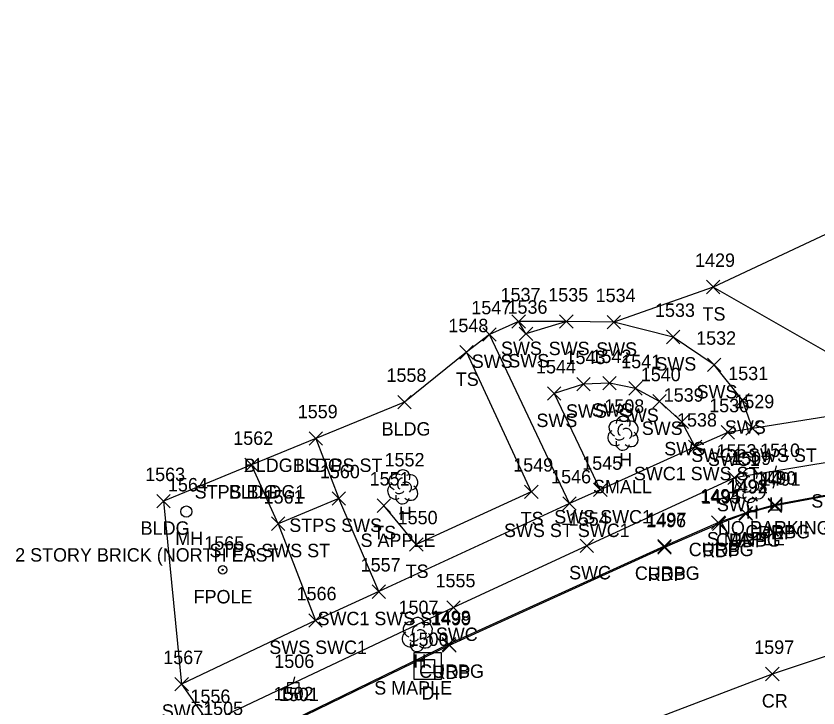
# Model space of a CAD drawing. Extents: x 1715662 to 1717487, y 887396 to 890004.
# Drawn here: x 1716054.7 to 1716174.2, y 888223.5 to 888326.7 of the extents above; entities that cross this region are included whole.
import ezdxf

# ---------------------------------------------------------------- set-up
doc = ezdxf.new("R2010")
doc.units = 0
for name, color, linetype in [('D_A', 7, 'Continuous'), ('D_I', 7, 'Continuous'), ('DS', 7, 'Continuous'), ('L_A', 7, 'Continuous'), ('L_C', 7, 'Continuous'), ('L_I', 7, 'Continuous'), ('L_TIC', 7, 'Continuous'), ('LBC', 7, 'Continuous'), ('LBF', 7, 'Continuous'), ('LELB', 7, 'Continuous'), ('LFP', 7, 'Continuous'), ('LSOGP', 7, 'Continuous'), ('LTD', 7, 'Continuous'), ('P_A', 7, 'Continuous'), ('P_I', 7, 'Continuous'), ('P_TIC', 7, 'Continuous'), ('PET', 7, 'Continuous'), ('PRC', 7, 'Continuous'), ('R_A', 7, 'Continuous'), ('R_I', 7, 'Continuous'), ('R_TIC', 7, 'Continuous'), ('RC', 7, 'Continuous'), ('RSW', 7, 'Continuous'), ('S_A', 7, 'Continuous'), ('S_C', 7, 'Continuous'), ('U_A', 7, 'Continuous'), ('U_I', 7, 'Continuous'), ('ULP', 7, 'Continuous'), ('UUMH', 7, 'Continuous')]:
    doc.layers.add(name, color=color, linetype=linetype)

msp = doc.modelspace()

# ---------------------------------------------------------------- linework, layer by layer
at = {"layer": 'DS'}
for p, q in [((1716114, 888231.79), (1716118, 888231.79)), ((1716114, 888227.79), (1716114, 888231.79)), ((1716118, 888231.79), (1716118, 888227.79)), ((1716115, 888228.79), (1716115, 888230.79)), ((1716115, 888230.79), (1716117, 888230.79)), ((1716117, 888230.79), (1716117, 888228.79)), ((1716116.01, 888229.79), (1716116.01, 888229.79)), ((1716116.01, 888229.79), (1716116.01, 888229.79)), ((1716117, 888228.79), (1716115, 888228.79)), ((1716118, 888227.79), (1716114, 888227.79))]:
    msp.add_line(p, q, dxfattribs=at)
at = {"layer": 'L_TIC'}
for points in [[(1716157.54, 888285.28), (1716159.54, 888287.28)], [(1716159.54, 888285.28), (1716157.54, 888287.28)], [(1716120.77, 888275.55), (1716122.77, 888277.55)], [(1716122.77, 888275.55), (1716120.77, 888277.55)], [(1716111.54, 888268.14), (1716113.54, 888270.14)], [(1716113.54, 888268.14), (1716111.54, 888270.14)], [(1716098.33, 888262.72), (1716100.33, 888264.72)], [(1716100.33, 888262.72), (1716098.33, 888264.72)], [(1716098.33, 888262.72), (1716100.33, 888264.72)], [(1716100.33, 888262.72), (1716098.33, 888264.72)], [(1716088.76, 888258.76), (1716090.76, 888260.76)], [(1716090.76, 888258.76), (1716088.76, 888260.76)], [(1716088.76, 888258.76), (1716090.76, 888260.76)], [(1716090.76, 888258.76), (1716088.76, 888260.76)], [(1716130.44, 888254.77), (1716132.44, 888256.77)], [(1716132.44, 888254.77), (1716130.44, 888256.77)], [(1716101.76, 888253.78), (1716103.76, 888255.78)], [(1716103.76, 888253.78), (1716101.76, 888255.78)], [(1716075.63, 888253.36), (1716077.63, 888255.36)], [(1716077.63, 888253.36), (1716075.63, 888255.36)], [(1716108.47, 888252.7), (1716110.47, 888254.7)], [(1716110.47, 888252.7), (1716108.47, 888254.7)], [(1716092.73, 888250.01), (1716094.73, 888252.01)], [(1716094.73, 888250.01), (1716092.73, 888252.01)], [(1716113.3, 888246.92), (1716115.3, 888248.92)], [(1716115.3, 888246.92), (1716113.3, 888248.92)]]:
    msp.add_lwpolyline(points, dxfattribs=at)
at = {"layer": 'LBC'}
msp.add_lwpolyline([(1716112.54, 888269.14), (1716099.33, 888263.72), (1716089.76, 888259.76), (1716076.63, 888254.36)], dxfattribs=at)
at = {"layer": 'LBF'}
msp.add_lwpolyline([(1716099.33, 888263.72), (1716102.76, 888254.78), (1716093.73, 888251.01), (1716089.76, 888259.76)], dxfattribs=at)
at = {"layer": 'LELB'}
for points in [[(1716253.11, 888276.94), (1716230.33, 888276.14), (1716204.95, 888273.95), (1716179.05, 888274.56), (1716158.54, 888286.28)], [(1716121.77, 888276.55), (1716131.44, 888255.77), (1716114.3, 888247.92), (1716109.47, 888253.7)]]:
    msp.add_lwpolyline(points, dxfattribs=at)
at = {"layer": 'LFP'}
for radius in [0.625, 0.0833]:
    msp.add_circle((1716085.44, 888244.13), radius, dxfattribs=at)
at = {"layer": 'LSOGP'}
msp.add_lwpolyline([(1716309.75, 888326.67), (1716279.78, 888323.12), (1716274.12, 888322.97), (1716268.46, 888322.82), (1716262.79, 888322.68), (1716257.13, 888322.53), (1716251.47, 888322.38), (1716245.81, 888322.23), (1716240.15, 888322.08), (1716234.48, 888321.93), (1716189.02, 888300.78), (1716188.92, 888300.53), (1716158.54, 888286.28), (1716143.73, 888281.04), (1716136.65, 888281.12), (1716129.55, 888281.15), (1716125.19, 888279.22), (1716121.77, 888276.55), (1716112.53, 888269.13), (1716099.33, 888263.72), (1716089.76, 888259.76), (1716076.64, 888254.35), (1716079.33, 888227.08), (1716083.38, 888221.28)], dxfattribs=at)
at = {"layer": 'LTD'}
for p, q in [((1716145.09, 888264.54), (1716145.09, 888264.54)), ((1716145.09, 888264.54), (1716145.09, 888264.54)), ((1716164, 888256.76), (1716164, 888256.76)), ((1716164, 888256.76), (1716164, 888256.76)), ((1716112.26, 888256.54), (1716112.26, 888256.54)), ((1716112.26, 888256.54), (1716112.26, 888256.54)), ((1716114.43, 888234.54), (1716114.43, 888234.54)), ((1716114.43, 888234.54), (1716114.43, 888234.54))]:
    msp.add_line(p, q, dxfattribs=at)
for centre in [(1716145.13, 888265.97), (1716164.04, 888258.2), (1716112.31, 888257.98), (1716114.47, 888235.98)]:
    msp.add_arc(centre, 1.05, 335.5272, 180.9563, dxfattribs=at)
for centre, major_axis, ratio, start_param, end_param in [((1716144.3, 888265.21), (1.21, -0.51), 0.895232, 1.570796, 4.712389), ((1716146.13, 888265.12), (-1.14, -0.48), 0.949671, 1.570796, 4.712389), ((1716144.88, 888265), (-0.208, -0.792), 0.645439, 3.141593, 6.283185), ((1716145.59, 888264.37), (-0.5, 0.667), 0.989748, 3.141593, 6.283185), ((1716144, 888263.83), (0.58, -1.04), 0.959034, 3.141593, 6.283185), ((1716146.09, 888263.71), (-1.09, 0.79), 0.841452, 1.570796, 4.712389), ((1716145.09, 888263.04), (0.26, 1.06), 0.942809, 1.570796, 4.712389), ((1716144.63, 888263.79), (-0.625, -0.083), 0.423636, 0, 3.141593), ((1716111.47, 888257.21), (1.21, -0.51), 0.895232, 1.570796, 4.712389), ((1716113.3, 888257.13), (-1.14, -0.48), 0.949671, 1.570796, 4.712389), ((1716163.21, 888257.43), (1.21, -0.51), 0.895232, 1.570796, 4.712389), ((1716163.79, 888257.22), (-0.208, -0.792), 0.645439, 3.141593, 6.283185), ((1716165.04, 888257.35), (-1.14, -0.48), 0.949671, 1.570796, 4.712389), ((1716111.18, 888255.84), (0.58, -1.04), 0.959034, 3.141593, 6.283185), ((1716112.05, 888257), (-0.208, -0.792), 0.645439, 3.141593, 6.283185), ((1716112.76, 888256.38), (-0.5, 0.667), 0.989748, 3.141593, 6.283185), ((1716162.91, 888256.06), (0.58, -1.04), 0.959034, 3.141593, 6.283185), ((1716164.5, 888256.6), (-0.5, 0.667), 0.989748, 3.141593, 6.283185), ((1716165, 888255.93), (-1.09, 0.79), 0.841452, 1.570796, 4.712389), ((1716111.8, 888255.79), (-0.625, -0.083), 0.423636, 0, 3.141593), ((1716113.26, 888255.71), (-1.09, 0.79), 0.841452, 1.570796, 4.712389), ((1716164, 888255.26), (0.26, 1.06), 0.942809, 1.570796, 4.712389), ((1716163.54, 888256.01), (-0.625, -0.083), 0.423636, 0, 3.141593), ((1716112.26, 888255.04), (0.26, 1.06), 0.942809, 1.570796, 4.712389), ((1716113.63, 888235.21), (1.21, -0.51), 0.895232, 1.570796, 4.712389), ((1716115.47, 888235.13), (-1.14, -0.48), 0.949671, 1.570796, 4.712389), ((1716114.22, 888235), (-0.208, -0.792), 0.645439, 3.141593, 6.283185), ((1716114.93, 888234.38), (-0.5, 0.667), 0.989748, 3.141593, 6.283185), ((1716113.34, 888233.83), (0.58, -1.04), 0.959034, 3.141593, 6.283185), ((1716115.43, 888233.71), (-1.09, 0.79), 0.841452, 1.570796, 4.712389), ((1716114.43, 888233.04), (0.26, 1.06), 0.942809, 1.570796, 4.712389), ((1716113.97, 888233.79), (-0.625, -0.083), 0.423636, 0, 3.141593)]:
    msp.add_ellipse(centre, major_axis=major_axis, ratio=ratio, start_param=start_param, end_param=end_param, dxfattribs=at)
at = {"layer": 'P_TIC'}
for points in [[(1716166.73, 888252.67), (1716168.73, 888254.67)], [(1716168.73, 888252.67), (1716166.73, 888254.67)], [(1716162.42, 888251.51), (1716164.42, 888253.51)], [(1716164.42, 888251.51), (1716162.42, 888253.51)], [(1716158.42, 888250.01), (1716160.42, 888252.01)], [(1716160.42, 888250.01), (1716158.42, 888252.01)], [(1716150.29, 888246.48), (1716152.29, 888248.48)], [(1716152.29, 888246.48), (1716150.29, 888248.48)], [(1716118.22, 888231.86), (1716120.22, 888233.86)], [(1716120.22, 888231.86), (1716118.22, 888233.86)], [(1716166.36, 888227.61), (1716168.36, 888229.61)], [(1716168.36, 888227.61), (1716166.36, 888229.61)]]:
    msp.add_lwpolyline(points, dxfattribs=at)
at = {"layer": 'PET'}
msp.add_lwpolyline([(1716291.61, 888264.06), (1716269.77, 888261.49), (1716262.97, 888260.72), (1716255.8, 888260.49), (1716249.47, 888260.34), (1716222.98, 888259.58), (1716195.02, 888258.69), (1716185.29, 888256.97), (1716167.73, 888253.67), (1716163.42, 888252.51), (1716159.42, 888251.01), (1716151.29, 888247.48), (1716119.22, 888232.86), (1716096.01, 888221.57), (1716087.75, 888207.55)], dxfattribs=at)
at = {"layer": 'PRC'}
msp.add_lwpolyline([(1716091.29, 888196.83), (1716134.45, 888216.07), (1716167.36, 888228.61), (1716199.99, 888239.52), (1716233.06, 888246.14), (1716254.66, 888248.77)], dxfattribs=at)
at = {"layer": 'R_TIC'}
for points in [[(1716128.55, 888280.15), (1716130.55, 888282.15)], [(1716130.55, 888280.15), (1716128.55, 888282.15)], [(1716135.66, 888280.13), (1716137.66, 888282.13)], [(1716137.66, 888280.13), (1716135.66, 888282.13)], [(1716142.73, 888280.04), (1716144.73, 888282.04)], [(1716144.73, 888280.04), (1716142.73, 888282.04)], [(1716124.19, 888278.22), (1716126.19, 888280.22)], [(1716126.19, 888278.22), (1716124.19, 888280.22)], [(1716129.64, 888278.3), (1716131.64, 888280.3)], [(1716131.64, 888278.3), (1716129.64, 888280.3)], [(1716151.56, 888277.83), (1716153.56, 888279.83)], [(1716153.56, 888277.83), (1716151.56, 888279.83)], [(1716157.69, 888273.68), (1716159.69, 888275.68)], [(1716159.69, 888273.68), (1716157.69, 888275.68)], [(1716138.23, 888270.8), (1716140.23, 888272.8)], [(1716140.23, 888270.8), (1716138.23, 888272.8)], [(1716142.09, 888270.95), (1716144.09, 888272.95)], [(1716144.09, 888270.95), (1716142.09, 888272.95)], [(1716133.83, 888269.41), (1716135.83, 888271.41)], [(1716135.83, 888269.41), (1716133.83, 888271.41)], [(1716145.97, 888270.18), (1716147.97, 888272.18)], [(1716147.97, 888270.18), (1716145.97, 888272.18)], [(1716149.53, 888268.24), (1716151.53, 888270.24)], [(1716151.53, 888268.24), (1716149.53, 888270.24)], [(1716161.91, 888268.41), (1716163.91, 888270.41)], [(1716163.91, 888268.41), (1716161.91, 888270.41)], [(1716152.88, 888265.19), (1716154.88, 888267.19)], [(1716154.88, 888265.19), (1716152.88, 888267.19)], [(1716159.72, 888263.62), (1716161.72, 888265.62)], [(1716161.72, 888263.62), (1716159.72, 888265.62)], [(1716163.39, 888264.22), (1716165.39, 888266.22)], [(1716165.39, 888264.22), (1716163.39, 888266.22)], [(1716163.39, 888264.22), (1716165.39, 888266.22)], [(1716165.39, 888264.22), (1716163.39, 888266.22)], [(1716154.85, 888261.48), (1716156.85, 888263.48)], [(1716156.85, 888261.48), (1716154.85, 888263.48)], [(1716154.85, 888261.48), (1716156.85, 888263.48)], [(1716156.85, 888261.48), (1716154.85, 888263.48)], [(1716160.73, 888256.86), (1716162.73, 888258.86)], [(1716162.73, 888256.86), (1716160.73, 888258.86)], [(1716140.72, 888255.04), (1716142.72, 888257.04)], [(1716142.72, 888255.04), (1716140.72, 888257.04)], [(1716140.72, 888255.04), (1716142.72, 888257.04)], [(1716142.72, 888255.04), (1716140.72, 888257.04)], [(1716101.76, 888253.78), (1716103.76, 888255.78)], [(1716103.76, 888253.78), (1716101.76, 888255.78)], [(1716136.14, 888253.02), (1716138.14, 888255.02)], [(1716138.14, 888253.02), (1716136.14, 888255.02)], [(1716136.14, 888253.02), (1716138.14, 888255.02)], [(1716138.14, 888253.02), (1716136.14, 888255.02)], [(1716166.75, 888252.82), (1716168.75, 888254.82)], [(1716168.75, 888252.82), (1716166.75, 888254.82)], [(1716162.38, 888251.59), (1716164.38, 888253.59)], [(1716164.38, 888251.59), (1716162.38, 888253.59)], [(1716092.73, 888250.01), (1716094.73, 888252.01)], [(1716094.73, 888250.01), (1716092.73, 888252.01)], [(1716158.31, 888250.17), (1716160.31, 888252.17)], [(1716160.31, 888250.17), (1716158.31, 888252.17)], [(1716138.7, 888246.71), (1716140.7, 888248.71)], [(1716140.7, 888246.71), (1716138.7, 888248.71)], [(1716150.29, 888246.64), (1716152.29, 888248.64)], [(1716152.29, 888246.64), (1716150.29, 888248.64)], [(1716107.7, 888239.88), (1716109.7, 888241.88)], [(1716109.7, 888239.88), (1716107.7, 888241.88)], [(1716107.7, 888239.88), (1716109.7, 888241.88)], [(1716109.7, 888239.88), (1716107.7, 888241.88)], [(1716118.85, 888237.53), (1716120.85, 888239.53)], [(1716120.85, 888237.53), (1716118.85, 888239.53)], [(1716098.26, 888235.59), (1716100.26, 888237.59)], [(1716100.26, 888235.59), (1716098.26, 888237.59)], [(1716098.26, 888235.59), (1716100.26, 888237.59)], [(1716100.26, 888235.59), (1716098.26, 888237.59)], [(1716118.14, 888232.03), (1716120.14, 888234.03)], [(1716120.14, 888232.03), (1716118.14, 888234.03)], [(1716078.33, 888226.09), (1716080.33, 888228.09)], [(1716080.33, 888226.09), (1716078.33, 888228.09)]]:
    msp.add_lwpolyline(points, dxfattribs=at)
at = {"layer": 'RC'}
msp.add_lwpolyline([(1716291.6, 888264.18), (1716269.78, 888261.63), (1716262.94, 888260.82), (1716255.8, 888260.6), (1716249.47, 888260.49), (1716223.05, 888259.7), (1716195.08, 888258.87), (1716185.35, 888257.09), (1716167.75, 888253.82), (1716163.38, 888252.59), (1716159.31, 888251.17), (1716151.29, 888247.64), (1716119.14, 888233.03), (1716095.82, 888221.68), (1716087.94, 888207.96)], dxfattribs=at)
at = {"layer": 'RSW'}
for points in [[(1716164.39, 888265.22), (1716162.91, 888269.41), (1716158.69, 888274.68), (1716152.56, 888278.83), (1716143.73, 888281.04), (1716136.66, 888281.13), (1716130.64, 888279.3), (1716129.55, 888281.15)], [(1716137.14, 888254.02), (1716125.19, 888279.22)], [(1716308.53, 888273.18), (1716291.3, 888272.55), (1716259.15, 888271.89), (1716226.64, 888270.98), (1716193.78, 888269.89), (1716164.39, 888265.22), (1716160.72, 888264.62), (1716155.85, 888262.48), (1716141.72, 888256.04), (1716137.14, 888254.02), (1716108.7, 888240.88), (1716099.26, 888236.59), (1716079.33, 888227.09)], [(1716155.85, 888262.48), (1716153.88, 888266.19), (1716150.53, 888269.24), (1716146.97, 888271.18), (1716143.09, 888271.95), (1716139.23, 888271.8), (1716134.83, 888270.41), (1716141.72, 888256.04)], [(1716304.92, 888266.39), (1716291.32, 888266.06), (1716259.8, 888265.28), (1716226.62, 888264.41), (1716194.99, 888263.34), (1716161.73, 888257.86), (1716139.7, 888247.71), (1716119.85, 888238.53), (1716083.39, 888221.29)], [(1716108.7, 888240.88), (1716102.76, 888254.78)], [(1716093.73, 888251.01), (1716099.26, 888236.59)]]:
    msp.add_lwpolyline(points, dxfattribs=at)
at = {"layer": 'ULP'}
for p, q in [((1716167.91, 888259.62), (1716167.75, 888258.79)), ((1716166.91, 888257.12), (1716166.91, 888258.79)), ((1716166.91, 888258.79), (1716168.58, 888258.79)), ((1716167.75, 888257.95), (1716167.75, 888257.95)), ((1716168.58, 888258.79), (1716168.58, 888257.12)), ((1716168.58, 888257.12), (1716166.91, 888257.12)), ((1716167.5, 888256.29), (1716167.75, 888257.12)), ((1716096.13, 888228.18), (1716095.97, 888227.34)), ((1716095.13, 888225.68), (1716095.13, 888227.34)), ((1716095.13, 888227.34), (1716096.8, 888227.34)), ((1716096.8, 888227.34), (1716096.8, 888225.68)), ((1716096.8, 888225.68), (1716095.13, 888225.68)), ((1716095.72, 888224.84), (1716095.97, 888225.68)), ((1716095.97, 888226.51), (1716095.97, 888226.51))]:
    msp.add_line(p, q, dxfattribs=at)
at = {"layer": 'UUMH'}
for p, q in [((1716080.03, 888252.82), (1716080.03, 888252.82)), ((1716080.86, 888252.82), (1716080.86, 888252.82))]:
    msp.add_line(p, q, dxfattribs=at)
msp.add_circle((1716080.03, 888252.82), 0.833, dxfattribs=at)

# ---------------------------------------------------------------- texts
at = {"layer": 'D_A'}
msp.add_text('DI', height=2, dxfattribs=at).set_placement((1716115.06, 888224.79))
at = {"layer": 'D_I'}
msp.add_text('1500', height=2, dxfattribs=at).set_placement((1716113.15, 888232.79))
at = {"layer": 'L_A'}
for s, p in [('TS', (1716156.95, 888281.28)), ('TS', (1716120.18, 888271.55)), ('BLDG', (1716109.13, 888264.14)), ('H', (1716144.52, 888259.54)), ('BLDG1 STPS ST', (1716088.59, 888258.72)), ('BLDG', (1716095.92, 888258.72)), ('STPS BLDG1', (1716081.27, 888254.76)), ('BLDG', (1716086.35, 888254.76)), ('H', (1716111.69, 888251.54)), ('H', (1716163.43, 888251.76)), ('TS', (1716129.85, 888250.77)), ('BLDG', (1716073.22, 888249.36)), ('STPS SWS', (1716095.37, 888249.78)), ('TS', (1716107.88, 888248.7)), ('STPS SWS ST', (1716083.47, 888246.01)), ('TS', (1716112.71, 888242.92)), ('FPOLE', (1716081.11, 888239.13)), ('H', (1716113.86, 888229.54))]:
    msp.add_text(s, height=2, dxfattribs=at).set_placement(p)
at = {"layer": 'L_C'}
for s, p in [('SMALL', (1716140.63, 888255.54)), ('S APPLE', (1716105.99, 888247.54)), ('S MAPLE', (1716157.6, 888247.76)), ('2 STORY BRICK (NORTH EAST', (1716054.52, 888245.36)), ('S MAPLE', (1716108.03, 888225.54))]:
    msp.add_text(s, height=2, dxfattribs=at).set_placement(p)
at = {"layer": 'L_I'}
for s, p in [('1429', (1716155.84, 888289.28)), ('1548', (1716119.08, 888279.55)), ('1558', (1716109.85, 888272.14)), ('1559', (1716096.63, 888266.72)), ('1559', (1716096.63, 888266.72)), ('1508', (1716142.32, 888267.54)), ('1562', (1716087.02, 888262.76)), ('1562', (1716087.02, 888262.76)), ('1552', (1716109.57, 888259.54)), ('1509', (1716161.22, 888259.76)), ('1549', (1716128.74, 888258.77)), ('1563', (1716073.89, 888257.36)), ('1560', (1716099.93, 888257.78)), ('1551', (1716107.35, 888256.7)), ('1561', (1716091.55, 888254.01)), ('1550', (1716111.52, 888250.92)), ('1565', (1716082.7, 888247.13)), ('1507', (1716111.65, 888237.54)), ('1505', (1716082.53, 888222.48))]:
    msp.add_text(s, height=2, dxfattribs=at).set_placement(p)
at = {"layer": 'P_A'}
for s, p in [('RDP', (1716165.22, 888248.67)), ('RDP', (1716160.91, 888247.51)), ('RDP', (1716156.9, 888246.01)), ('RDP', (1716148.78, 888242.48)), ('RDP', (1716116.71, 888227.86)), ('CR', (1716165.79, 888223.61))]:
    msp.add_text(s, height=2, dxfattribs=at).set_placement(p)
at = {"layer": 'P_I'}
for s, p in [('1491', (1716165.6, 888256.67)), ('1492', (1716160.73, 888255.51)), ('1495', (1716156.72, 888254.01)), ('1496', (1716148.54, 888250.48)), ('1499', (1716116.52, 888235.86)), ('1597', (1716164.66, 888231.61)), ('1501', (1716093.81, 888224.57))]:
    msp.add_text(s, height=2, dxfattribs=at).set_placement(p)
at = {"layer": 'R_A'}
for s, p in [('SWS', (1716126.92, 888276.15)), ('SWS', (1716134.03, 888276.13)), ('SWS', (1716141.1, 888276.04)), ('SWS', (1716122.56, 888274.22)), ('SWS', (1716128.01, 888274.3)), ('SWS', (1716149.93, 888273.83)), ('SWS', (1716156.06, 888269.68)), ('SWS', (1716136.6, 888266.8)), ('SWS', (1716140.47, 888266.95)), ('SWS', (1716144.34, 888266.18)), ('SWS', (1716132.2, 888265.41)), ('SWS', (1716147.9, 888264.24)), ('SWS', (1716160.28, 888264.41)), ('SWS', (1716151.25, 888261.19)), ('SWC1 SWS ST', (1716155.27, 888260.22)), ('SWC1 SWS ST', (1716155.27, 888260.22)), ('SWC1', (1716157.76, 888259.62)), ('SWC1 SWS ST', (1716146.72, 888257.48)), ('SWC1 SWS ST', (1716146.72, 888257.48)), ('SWC', (1716159.1, 888252.86)), ('SWS SWC1', (1716134.86, 888251.04)), ('SWS SWC1', (1716134.86, 888251.04)), ('STPS SWS', (1716095.37, 888249.78)), ('SWS ST SWC1', (1716127.37, 888249.02)), ('SWS ST SWC1', (1716127.37, 888249.02)), ('CURBG', (1716163.33, 888248.82)), ('CURBG', (1716158.96, 888247.59)), ('STPS SWS ST', (1716083.47, 888246.01)), ('CURBG', (1716154.9, 888246.17)), ('SWC', (1716137.07, 888242.71)), ('CURBG', (1716146.87, 888242.64)), ('SWC1 SWS ST', (1716099.58, 888235.88)), ('SWC1 SWS ST', (1716099.58, 888235.88)), ('SWC', (1716117.21, 888233.53)), ('SWS SWC1', (1716092.39, 888231.59)), ('SWS SWC1', (1716092.39, 888231.59)), ('CURBG', (1716114.72, 888228.03)), ('SWC1', (1716076.37, 888222.09))]:
    msp.add_text(s, height=2, dxfattribs=at).set_placement(p)
at = {"layer": 'R_I'}
for s, p in [('1537', (1716126.86, 888284.15)), ('1535', (1716133.96, 888284.13)), ('1534', (1716141.03, 888284.04)), ('1547', (1716122.5, 888282.22)), ('1536', (1716127.89, 888282.3)), ('1533', (1716149.87, 888281.83)), ('1532', (1716156, 888277.68)), ('1543', (1716136.53, 888274.8)), ('1542', (1716140.4, 888274.95)), ('1541', (1716144.84, 888274.18)), ('1544', (1716132.14, 888273.41)), ('1540', (1716147.75, 888272.24)), ('1531', (1716160.78, 888272.41)), ('1539', (1716151.17, 888269.19)), ('1529', (1716161.69, 888268.22)), ('1529', (1716161.69, 888268.22)), ('1530', (1716157.94, 888267.62)), ('1538', (1716153.15, 888265.48)), ('1538', (1716153.15, 888265.48)), ('1553', (1716159.04, 888260.86)), ('1545', (1716139.03, 888259.04)), ('1545', (1716139.03, 888259.04)), ('1560', (1716099.93, 888257.78)), ('1546', (1716134.39, 888257.02)), ('1546', (1716134.39, 888257.02)), ('1490', (1716164.97, 888256.82)), ('1493', (1716160.69, 888255.59)), ('1561', (1716091.55, 888254.01)), ('1494', (1716156.62, 888254.17)), ('1554', (1716137.01, 888250.71)), ('1497', (1716148.6, 888250.64)), ('1557', (1716106.01, 888243.88)), ('1557', (1716106.01, 888243.88)), ('1555', (1716117.16, 888241.53)), ('1566', (1716096.46, 888239.59)), ('1566', (1716096.46, 888239.59)), ('1498', (1716116.45, 888236.03)), ('1567', (1716076.59, 888230.09)), ('1556', (1716080.64, 888224.29)), ('1502', (1716093.04, 888224.68))]:
    msp.add_text(s, height=2, dxfattribs=at).set_placement(p)
at = {"layer": 'S_A'}
msp.add_text('SIGN', height=2, dxfattribs=at).set_placement((1716173.16, 888253.4))
at = {"layer": 'S_C'}
msp.add_text('NO PARKING THIS SIDE', height=2, dxfattribs=at).set_placement((1716159.25, 888249.4))
at = {"layer": 'U_A'}
for s, p in [('LI', (1716166.85, 888252.95)), ('MH', (1716078.39, 888247.82))]:
    msp.add_text(s, height=2, dxfattribs=at).set_placement(p)
at = {"layer": 'U_I'}
for s, p in [('1510', (1716165.53, 888260.95)), ('1564', (1716077.29, 888255.82)), ('1506', (1716093.14, 888229.51))]:
    msp.add_text(s, height=2, dxfattribs=at).set_placement(p)

doc.saveas('drawing.dxf')
